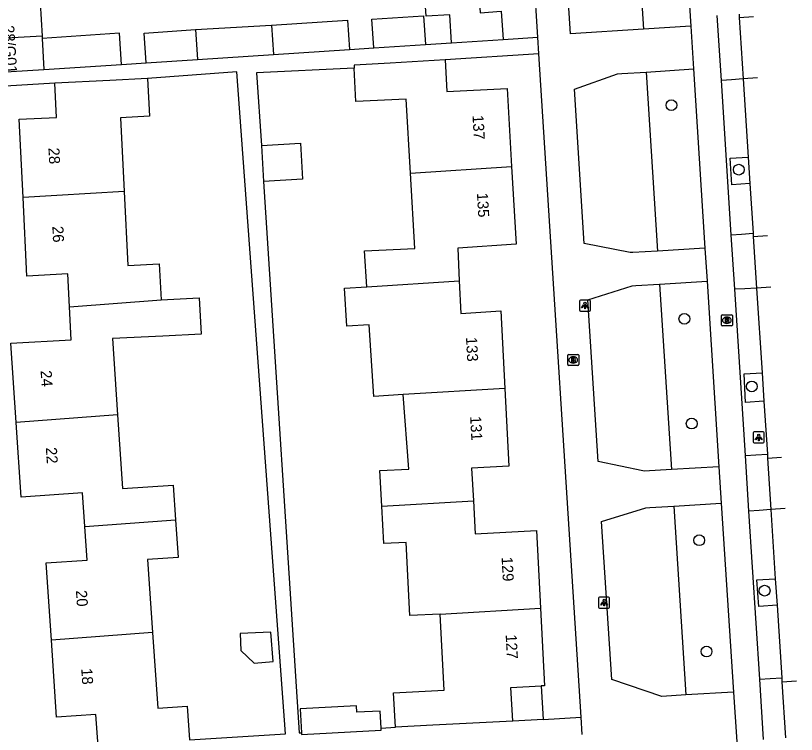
# Model space of a CAD drawing. Extents: x 159689 to 160786, y 387323 to 388339.
# Drawn here: x 160671.8 to 160742.6, y 388165.2 to 388230.3 of the extents above; entities that cross this region are included whole.
import ezdxf

# ---------------------------------------------------------------- set-up
doc = ezdxf.new("R2010")
doc.units = 0
for name, color, linetype in [('IMGEO_Boom', 7, 'Continuous'), ('IMGEO_Brandkraan', 7, 'Continuous'), ('IMGEO_Erf', 7, 'Continuous'), ('IMGEO_Fietspad_gesloten', 7, 'Continuous'), ('IMGEO_Groenvoorziening', 7, 'Continuous'), ('IMGEO_Lichtpunt', 7, 'Continuous'), ('IMGEO_Pand', 7, 'Continuous'), ('IMGEO_Pand_nummerreeks', 7, 'Continuous'), ('IMGEO_Parkeervlak_open', 7, 'Continuous'), ('IMGEO_Rioolput', 7, 'Continuous'), ('IMGEO_Voetpad_open', 7, 'Continuous')]:
    doc.layers.add(name, color=color, linetype=linetype)

msp = doc.modelspace()

# ---------------------------------------------------------------- linework, layer by layer
at = {"layer": 'IMGEO_Boom'}
for centre in [(160731.24, 388222.234), (160737.348, 388216.391), (160732.415, 388202.875), (160738.528, 388196.747), (160733.08, 388193.384), (160733.757, 388182.813), (160739.689, 388178.245), (160734.424, 388172.729)]:
    msp.add_circle(centre, 0.489, dxfattribs=at)
at = {"layer": 'IMGEO_Brandkraan'}
for p, q in [((160721.912, 388199.65), (160722.764, 388199.65)), ((160721.837, 388198.724), (160721.837, 388199.576)), ((160722.325, 388199.43), (160722.35, 388199.43)), ((160722.838, 388199.576), (160722.838, 388198.724)), ((160722.764, 388198.65), (160721.912, 388198.65)), ((160722.348, 388198.87), (160722.323, 388198.87))]:
    msp.add_line(p, q, dxfattribs=at)
for points in [[(160721.912, 388199.65), (160722.764, 388199.65)], [(160721.837, 388198.724), (160721.837, 388199.576)], [(160722.185, 388199.35), (160722.185, 388198.95), (160722.398, 388198.95)], [(160722.416, 388199.35), (160722.185, 388199.35)], [(160722.364, 388199.269), (160722.31, 388199.269), (160722.31, 388199.193)], [(160722.31, 388199.193), (160722.363, 388199.193)], [(160722.372, 388199.117), (160722.31, 388199.117), (160722.31, 388199.036)], [(160722.31, 388199.036), (160722.372, 388199.036)], [(160722.838, 388199.576), (160722.838, 388198.724)], [(160722.764, 388198.65), (160721.912, 388198.65)]]:
    msp.add_lwpolyline(points, dxfattribs=at)
for centre, radius, start, end in [((160721.914, 388199.574), 0.0765, 91.55205, 178.44795), ((160721.914, 388199.574), 0.0765, 91.55205, 178.44795), ((160722.762, 388199.574), 0.0765, 1.55205, 88.44795), ((160722.762, 388199.574), 0.0765, 1.55205, 88.44795), ((160722.365, 388199.231), 0.0379, 267.82845, 90.93552), ((160722.373, 388199.076), 0.0404, 269.87594, 90.50774), ((160722.404, 388199.201), 0.251, 268.66757, 293.53466), ((160722.42, 388199.205), 0.145, 59.4692, 91.53667), ((160722.445, 388199.252), 0.0922, 285.51372, 58.15012), ((160722.45, 388199.06), 0.105, 301.31148, 78.98903), ((160721.914, 388198.726), 0.0765, 181.55205, 268.44795), ((160721.914, 388198.726), 0.0765, 181.55205, 268.44795), ((160722.762, 388198.726), 0.0765, 271.55205, 358.44795), ((160722.762, 388198.726), 0.0765, 271.55205, 358.44795)]:
    msp.add_arc(centre, radius, start, end, dxfattribs=at)
for centre, major_axis, ratio, start_param, end_param in [((160722.324, 388199.15), (-0.387, 0.002), 0.722429, 4.712389, 7.853982), ((160722.349, 388199.15), (-0.39, 0.002), 0.717154, 1.570796, 4.712389)]:
    msp.add_ellipse(centre, major_axis=major_axis, ratio=ratio, start_param=start_param, end_param=end_param, dxfattribs=at)
at = {"layer": 'IMGEO_Erf'}
msp.add_lwpolyline([(160719.44, 388169.612), (160719.601, 388166.58)], dxfattribs=at)
at = {"layer": 'IMGEO_Fietspad_gesloten'}
for points in [[(160731.588, 388251.018), (160732.995, 388229.403)], [(160735.768, 388224.481), (160735.392, 388230.361)], [(160732.995, 388229.403), (160733.246, 388225.512)], [(160733.246, 388225.512), (160734.266, 388209.264)], [(160736.663, 388210.492), (160735.768, 388224.481)], [(160736.979, 388205.548), (160736.663, 388210.492)], [(160734.266, 388209.264), (160734.47, 388206.292)], [(160734.47, 388206.292), (160735.552, 388189.474)], [(160737.944, 388190.48), (160736.979, 388205.548)], [(160738.266, 388185.446), (160737.944, 388190.48)], [(160735.552, 388189.474), (160735.756, 388186.181)], [(160735.756, 388186.181), (160736.865, 388169.052)], [(160739.241, 388170.215), (160738.266, 388185.446)], [(160739.59, 388164.761), (160739.241, 388170.215)], [(160736.865, 388169.052), (160737.158, 388164.556)]]:
    msp.add_lwpolyline(points, dxfattribs=at)
at = {"layer": 'IMGEO_Groenvoorziening'}
for points in [[(160727.316, 388250.738), (160728.697, 388229.127)], [(160728.946, 388225.238), (160729.983, 388209.016)], [(160730.174, 388206.026), (160731.249, 388189.214)], [(160731.46, 388185.914), (160732.555, 388168.794)]]:
    msp.add_lwpolyline(points, dxfattribs=at)
at = {"layer": 'IMGEO_Lichtpunt'}
for p, q in [((160723.807, 388204.578), (160722.999, 388204.578)), ((160723.807, 388204.578), (160722.999, 388204.578)), ((160722.905, 388204.483), (160722.905, 388203.676)), ((160722.905, 388204.483), (160722.905, 388203.676)), ((160723.901, 388203.676), (160723.901, 388204.483)), ((160723.901, 388203.676), (160723.901, 388204.483)), ((160722.999, 388203.582), (160723.807, 388203.582)), ((160722.999, 388203.582), (160723.807, 388203.582)), ((160738.659, 388192.535), (160738.659, 388191.728)), ((160738.659, 388192.535), (160738.659, 388191.728)), ((160739.561, 388192.63), (160738.753, 388192.63)), ((160739.561, 388192.63), (160738.753, 388192.63)), ((160739.655, 388191.728), (160739.655, 388192.535)), ((160739.655, 388191.728), (160739.655, 388192.535)), ((160738.753, 388191.634), (160739.561, 388191.634)), ((160738.753, 388191.634), (160739.561, 388191.634)), ((160725.542, 388177.659), (160724.734, 388177.659)), ((160725.542, 388177.659), (160724.734, 388177.659)), ((160724.64, 388177.564), (160724.64, 388176.757)), ((160724.64, 388177.564), (160724.64, 388176.757)), ((160725.636, 388176.757), (160725.636, 388177.564)), ((160725.636, 388176.757), (160725.636, 388177.564)), ((160724.734, 388176.663), (160725.542, 388176.663)), ((160724.734, 388176.663), (160725.542, 388176.663))]:
    msp.add_line(p, q, dxfattribs=at)
for points in [[(160723.279, 388204.147), (160723.318, 388204.119), (160723.13, 388203.857), (160723.092, 388203.884), (160723.279, 388204.147)], [(160723.381, 388204.099), (160723.428, 388204.099), (160723.428, 388203.777), (160723.381, 388203.777), (160723.381, 388204.099)], [(160723.491, 388204.119), (160723.529, 388204.146), (160723.716, 388203.884), (160723.677, 388203.856), (160723.491, 388204.119)], [(160739.033, 388192.199), (160739.072, 388192.171), (160738.884, 388191.909), (160738.846, 388191.936), (160739.033, 388192.199)], [(160739.135, 388192.151), (160739.182, 388192.151), (160739.182, 388191.829), (160739.135, 388191.829), (160739.135, 388192.151)], [(160739.245, 388192.171), (160739.283, 388192.198), (160739.47, 388191.936), (160739.431, 388191.908), (160739.245, 388192.171)], [(160725.014, 388177.228), (160725.053, 388177.2), (160724.865, 388176.938), (160724.827, 388176.965), (160725.014, 388177.228)], [(160725.116, 388177.18), (160725.163, 388177.18), (160725.163, 388176.858), (160725.116, 388176.858), (160725.116, 388177.18)], [(160725.226, 388177.2), (160725.264, 388177.227), (160725.451, 388176.965), (160725.412, 388176.937), (160725.226, 388177.2)]]:
    msp.add_lwpolyline(points, dxfattribs=at)
for centre in [(160723.404, 388204.281), (160739.158, 388192.333), (160725.139, 388177.362)]:
    msp.add_circle(centre, 0.0994, dxfattribs=at)
for centre, start, end in [((160722.999, 388204.483), 90, 180), ((160722.999, 388204.483), 90, 180), ((160723.807, 388204.483), 0, 90), ((160723.807, 388204.483), 0, 90), ((160722.999, 388203.676), 180, 270), ((160722.999, 388203.676), 180, 270), ((160723.807, 388203.676), 270, 0), ((160723.807, 388203.676), 270, 360), ((160738.753, 388192.535), 90, 180), ((160738.753, 388192.535), 90, 180), ((160739.561, 388192.535), 0, 90), ((160739.561, 388192.535), 0, 90), ((160738.753, 388191.728), 180, 270), ((160738.753, 388191.728), 180, 270), ((160739.561, 388191.728), 270, 0), ((160739.561, 388191.728), 270, 360), ((160724.734, 388177.564), 90, 180), ((160724.734, 388177.564), 90, 180), ((160725.542, 388177.564), 0, 90), ((160725.542, 388177.564), 0, 90), ((160724.734, 388176.757), 180, 270), ((160724.734, 388176.757), 180, 270), ((160725.542, 388176.757), 270, 0), ((160725.542, 388176.757), 270, 360)]:
    msp.add_arc(centre, 0.0946, start, end, dxfattribs=at)
at = {"layer": 'IMGEO_Pand'}
for points in [[(160711.31, 388227.883), (160711.14, 388230.428), (160709.012, 388230.285), (160708.865, 388232.482), (160713.766, 388232.81), (160713.913, 388230.614), (160715.811, 388230.741), (160715.983, 388228.189)], [(160674.011, 388231.508), (160674.185, 388228.484)], [(160704.267, 388227.421), (160704.093, 388230.02), (160708.764, 388230.333), (160708.939, 388227.727)], [(160688.101, 388229.08), (160694.99, 388229.476)], [(160694.99, 388229.476), (160701.874, 388229.937), (160702.053, 388227.276)], [(160694.99, 388229.476), (160695.169, 388226.824)], [(160681.398, 388225.921), (160681.208, 388228.75), (160674.197, 388228.28)], [(160683.611, 388226.066), (160683.43, 388228.767), (160688.101, 388229.08)], [(160688.101, 388229.08), (160688.284, 388226.372)], [(160674.185, 388228.484), (160668.218, 388228.14)], [(160674.185, 388228.484), (160674.197, 388228.28)], [(160674.197, 388228.28), (160674.359, 388225.459)], [(160711.31, 388227.883), (160715.983, 388228.189)], [(160695.169, 388226.824), (160702.053, 388227.276)], [(160704.267, 388227.421), (160708.939, 388227.727)], [(160688.284, 388226.372), (160695.169, 388226.824)], [(160674.359, 388225.459), (160681.398, 388225.921)], [(160683.611, 388226.066), (160688.284, 388226.372)], [(160710.73, 388226.33), (160705.738, 388226.054), (160702.465, 388225.873), (160702.479, 388225.598)], [(160710.73, 388226.33), (160710.892, 388223.46), (160716.351, 388223.731), (160716.754, 388216.69)], [(160668.392, 388225.116), (160674.359, 388225.459)], [(160707.583, 388216.084), (160707.186, 388222.789), (160702.628, 388222.572), (160702.479, 388225.598)], [(160683.759, 388224.645), (160680.339, 388224.473), (160675.345, 388224.221)], [(160683.759, 388224.645), (160683.931, 388221.234), (160681.292, 388221.101), (160681.628, 388214.423)], [(160672.463, 388213.858), (160672.105, 388220.959), (160675.5, 388221.13), (160675.345, 388224.221)], [(160694.073, 388218.59), (160697.612, 388218.797), (160697.803, 388215.532), (160694.256, 388215.329)], [(160694.073, 388218.59), (160694.256, 388215.329)], [(160707.583, 388216.084), (160716.754, 388216.69)], [(160716.754, 388216.69), (160717.156, 388209.65), (160711.875, 388209.291), (160712.011, 388206.325)], [(160703.633, 388205.786), (160703.431, 388209.05), (160707.989, 388209.241), (160707.583, 388216.084)], [(160681.628, 388214.423), (160672.463, 388213.858)], [(160676.683, 388203.952), (160676.532, 388206.942), (160672.821, 388206.755), (160672.463, 388213.858)], [(160681.628, 388214.423), (160681.967, 388207.705), (160684.806, 388207.849), (160684.97, 388204.606)], [(160703.633, 388205.786), (160712.011, 388206.325)], [(160712.011, 388206.325), (160712.147, 388203.362), (160715.772, 388203.609), (160716.142, 388196.568)], [(160706.923, 388196.033), (160704.249, 388195.836), (160703.846, 388202.346), (160701.82, 388202.221), (160701.607, 388205.661), (160703.633, 388205.786)], [(160676.683, 388203.952), (160684.97, 388204.606)], [(160684.97, 388204.606), (160688.435, 388204.781), (160688.601, 388201.486), (160685.136, 388201.311), (160680.566, 388201.081), (160681.035, 388194.183)], [(160671.846, 388193.469), (160671.357, 388200.661), (160676.833, 388200.967), (160676.683, 388203.952)], [(160716.142, 388196.568), (160706.923, 388196.033)], [(160716.142, 388196.568), (160716.513, 388189.527), (160713.127, 388189.349), (160713.283, 388186.375)], [(160704.99, 388185.894), (160704.82, 388189.119), (160707.423, 388189.255), (160706.923, 388196.033)], [(160681.035, 388194.183), (160671.846, 388193.469)], [(160681.035, 388194.183), (160681.49, 388187.491), (160686.071, 388187.803), (160686.285, 388184.661)], [(160678.066, 388184.055), (160677.86, 388187.098), (160672.305, 388186.721), (160671.846, 388193.469)], [(160704.99, 388185.894), (160713.283, 388186.375)], [(160713.283, 388186.375), (160713.44, 388183.398), (160719, 388183.69), (160719.369, 388176.66)], [(160710.281, 388176.126), (160707.53, 388175.981), (160707.18, 388182.613), (160705.168, 388182.507), (160704.99, 388185.894)], [(160675.031, 388173.775), (160674.556, 388180.759), (160678.273, 388181.012), (160678.066, 388184.055)], [(160678.066, 388184.055), (160686.285, 388184.661)], [(160686.285, 388184.661), (160686.516, 388181.26), (160683.756, 388181.072), (160684.206, 388174.45)], [(160710.281, 388176.126), (160719.369, 388176.66)], [(160719.369, 388176.66), (160719.739, 388169.628), (160719.44, 388169.612)], [(160706.22, 388165.878), (160706.057, 388168.982), (160710.644, 388169.223), (160710.281, 388176.126)], [(160684.206, 388174.45), (160675.031, 388173.775)], [(160684.206, 388174.45), (160684.672, 388167.592), (160687.348, 388167.774), (160687.555, 388164.733)], [(160694.922, 388174.498), (160692.142, 388174.363), (160692.216, 388172.823), (160693.401, 388171.678), (160695.146, 388171.84), (160694.922, 388174.498)], [(160679.259, 388164.169), (160679.064, 388167.034), (160675.505, 388166.792), (160675.031, 388173.775)], [(160716.854, 388166.436), (160716.694, 388169.467), (160719.44, 388169.612)], [(160704.926, 388165.8), (160704.845, 388167.338), (160702.73, 388167.227), (160702.699, 388167.817), (160697.578, 388167.548), (160697.692, 388165.363)], [(160716.854, 388166.436), (160709.608, 388166.056), (160706.22, 388165.878)], [(160697.692, 388165.363), (160697.699, 388165.226), (160704.936, 388165.606), (160704.926, 388165.8)]]:
    msp.add_lwpolyline(points, dxfattribs=at)
at = {"layer": 'IMGEO_Parkeervlak_open'}
for points in [[(160738.201, 388217.536), (160738.355, 388215.141)], [(160739.455, 388197.981), (160739.622, 388195.421)], [(160740.658, 388179.333), (160740.812, 388176.943)]]:
    msp.add_lwpolyline(points, dxfattribs=at)
at = {"layer": 'IMGEO_Rioolput'}
for p, q in [((160735.766, 388202.316), (160735.766, 388203.168)), ((160735.841, 388203.242), (160736.693, 388203.242)), ((160736.767, 388203.168), (160736.767, 388202.316)), ((160736.277, 388202.462), (160736.252, 388202.462)), ((160736.254, 388203.022), (160736.279, 388203.022)), ((160736.693, 388202.242), (160735.841, 388202.242))]:
    msp.add_line(p, q, dxfattribs=at)
for points in [[(160735.766, 388202.316), (160735.766, 388203.168)], [(160735.841, 388203.242), (160736.693, 388203.242)], [(160736.767, 388203.168), (160736.767, 388202.316)], [(160736.355, 388202.94), (160736.103, 388202.942), (160736.103, 388202.542)], [(160736.103, 388202.542), (160736.227, 388202.542), (160736.227, 388202.704), (160736.238, 388202.704)], [(160736.281, 388202.861), (160736.227, 388202.861), (160736.227, 388202.78)], [(160736.227, 388202.78), (160736.279, 388202.78)], [(160736.285, 388202.675), (160736.356, 388202.542), (160736.496, 388202.542), (160736.431, 388202.668)], [(160736.693, 388202.242), (160735.841, 388202.242)]]:
    msp.add_lwpolyline(points, dxfattribs=at)
for centre, radius, start, end in [((160735.843, 388203.166), 0.0765, 91.55205, 178.44795), ((160735.843, 388203.166), 0.0765, 91.55205, 178.44795), ((160736.691, 388203.166), 0.0765, 1.55205, 88.44795), ((160736.691, 388203.166), 0.0765, 1.55205, 88.44795), ((160736.237, 388202.651), 0.0533, 26.02933, 88.69889), ((160736.263, 388202.969), 0.19, 274.7715, 282.96867), ((160736.287, 388202.765), 0.0964, 77.00612, 93.18647), ((160736.301, 388202.822), 0.0378, 276.66336, 79.67722), ((160736.354, 388202.83), 0.109, 350.36119, 89.41601), ((160736.352, 388202.83), 0.112, 277.58423, 350.98172), ((160736.336, 388202.615), 0.108, 29.51342, 73.79051), ((160735.843, 388202.318), 0.0765, 181.55205, 268.44795), ((160735.843, 388202.318), 0.0765, 181.55205, 268.44795), ((160736.691, 388202.318), 0.0765, 271.55205, 358.44795), ((160736.691, 388202.318), 0.0765, 271.55205, 358.44795)]:
    msp.add_arc(centre, radius, start, end, dxfattribs=at)
for centre, major_axis, ratio, start_param, end_param in [((160736.253, 388202.742), (-0.387, 0.002), 0.722429, 4.712389, 7.853982), ((160736.278, 388202.742), (-0.39, 0.002), 0.717154, 1.570796, 4.712389)]:
    msp.add_ellipse(centre, major_axis=major_axis, ratio=ratio, start_param=start_param, end_param=end_param, dxfattribs=at)
at = {"layer": 'IMGEO_Voetpad_open'}
for points in [[(160728.697, 388229.127), (160722.104, 388228.702), (160720.706, 388250.304)], [(160719.133, 388228.396), (160718.462, 388238.949)], [(160737.372, 388230.488), (160737.391, 388230.189)], [(160737.391, 388230.189), (160738.677, 388230.27)], [(160737.391, 388230.189), (160737.745, 388224.614)], [(160732.995, 388229.403), (160728.697, 388229.127)], [(160715.983, 388228.189), (160719.133, 388228.396)], [(160719.23, 388226.87), (160719.133, 388228.396)], [(160702.053, 388227.276), (160704.267, 388227.421)], [(160708.939, 388227.727), (160711.31, 388227.883)], [(160719.23, 388226.87), (160710.73, 388226.33)], [(160723.047, 388166.799), (160719.23, 388226.87)], [(160681.398, 388225.921), (160683.611, 388226.066)], [(160687.555, 388164.733), (160696.27, 388165.282), (160691.841, 388225.242), (160683.759, 388224.645)], [(160702.479, 388225.598), (160693.633, 388225.161), (160694.073, 388218.59)], [(160729.983, 388209.016), (160727.728, 388208.885), (160727.502, 388208.872), (160723.322, 388209.686), (160722.441, 388223.675), (160726.342, 388225.072), (160726.756, 388225.098), (160728.946, 388225.238)], [(160728.946, 388225.238), (160733.246, 388225.512)], [(160737.745, 388224.614), (160736.7, 388224.541), (160735.768, 388224.481)], [(160739.032, 388224.697), (160739.032, 388224.697), (160737.745, 388224.614)], [(160737.745, 388224.614), (160738.201, 388217.536)], [(160675.345, 388224.221), (160666.843, 388223.704)], [(160738.355, 388215.141), (160736.718, 388215.029), (160736.552, 388217.433), (160738.201, 388217.536)], [(160694.256, 388215.329), (160697.508, 388165.356), (160697.692, 388165.363)], [(160738.355, 388215.141), (160738.645, 388210.626)], [(160736.663, 388210.492), (160737.59, 388210.551), (160738.645, 388210.626)], [(160738.645, 388210.626), (160738.663, 388210.336)], [(160738.663, 388210.336), (160739.942, 388210.418)], [(160738.663, 388210.336), (160738.953, 388205.665)], [(160734.266, 388209.264), (160729.983, 388209.016)], [(160731.249, 388189.214), (160728.771, 388189.065), (160728.654, 388189.089), (160724.592, 388189.95), (160723.649, 388204.609), (160727.684, 388205.871), (160728.019, 388205.892), (160730.174, 388206.026)], [(160730.174, 388206.026), (160734.47, 388206.292)], [(160738.953, 388205.665), (160737.905, 388205.607), (160736.979, 388205.548)], [(160740.24, 388205.748), (160738.953, 388205.665)], [(160738.953, 388205.665), (160739.455, 388197.981)], [(160739.622, 388195.421), (160737.961, 388195.309), (160737.822, 388197.88), (160739.455, 388197.981)], [(160739.622, 388195.421), (160739.936, 388190.618)], [(160737.944, 388190.48), (160738.88, 388190.54), (160739.936, 388190.618)], [(160739.936, 388190.618), (160739.959, 388190.262)], [(160739.959, 388190.262), (160741.232, 388190.344)], [(160739.959, 388190.262), (160740.254, 388185.6)], [(160735.552, 388189.474), (160731.249, 388189.214)], [(160731.46, 388185.914), (160735.756, 388186.181)], [(160732.555, 388168.794), (160730.375, 388168.664), (160730.361, 388168.663), (160725.851, 388170.201), (160724.904, 388184.507), (160728.915, 388185.755), (160729.291, 388185.779), (160731.46, 388185.914)], [(160740.254, 388185.6), (160739.194, 388185.505), (160738.266, 388185.446)], [(160741.54, 388185.682), (160740.254, 388185.6)], [(160740.254, 388185.6), (160740.658, 388179.333)], [(160740.812, 388176.943), (160739.161, 388176.823), (160738.995, 388179.23), (160740.658, 388179.333)], [(160740.812, 388176.943), (160741.238, 388170.349)], [(160739.241, 388170.215), (160740.18, 388170.275), (160741.238, 388170.349)], [(160741.238, 388170.349), (160741.261, 388169.982)], [(160741.261, 388169.982), (160742.568, 388170.063), (160742.568, 388170.063)], [(160741.261, 388169.982), (160741.587, 388164.899)], [(160736.865, 388169.052), (160732.555, 388168.794)], [(160719.601, 388166.58), (160716.854, 388166.436)], [(160719.601, 388166.58), (160723.047, 388166.799)], [(160723.147, 388165.225), (160723.047, 388166.799)], [(160704.926, 388165.8), (160706.22, 388165.878)]]:
    msp.add_lwpolyline(points, dxfattribs=at)

# ---------------------------------------------------------------- texts
at = {"layer": 'IMGEO_Pand_nummerreeks'}
for s, rotation, p in [('28/G01', 273.87871, (160670.655, 388229.436)), ('137', 273.27138, (160713.205, 388221.309)), ('28', 272.88574, (160674.759, 388218.357)), ('135', 273.27199, (160713.606, 388214.269)), ('26', 272.88574, (160675.117, 388211.258)), ('133', 273.01215, (160712.614, 388201.202)), ('24', 273.89045, (160674.052, 388198.172)), ('131', 273.01215, (160712.991, 388194.047)), ('22', 273.89045, (160674.526, 388191.205)), ('129', 273.0083, (160715.842, 388181.288)), ('20', 273.88704, (160677.252, 388178.26)), ('127', 273.0083, (160716.211, 388174.257)), ('18', 273.88704, (160677.733, 388171.185))]:
    msp.add_text(s, height=1, rotation=rotation, dxfattribs=at).set_placement(p)

doc.saveas('drawing.dxf')
